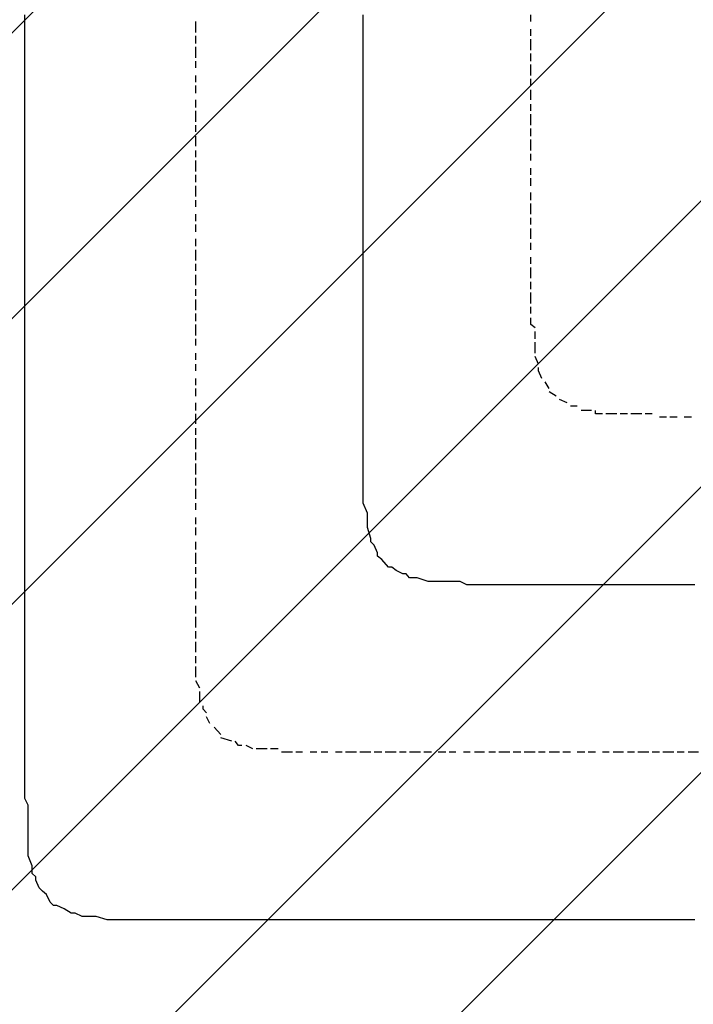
# Model space of a CAD drawing. Extents: x 997 to 109698, y 921 to 94021.
# Tile 584 of 656: x 25028 to 25828, y 50923 to 52093. Entities that reach past the tile are written whole.
import ezdxf

# ---------------------------------------------------------------- set-up
doc = ezdxf.new("R2010")
doc.units = 0
doc.header["$MEASUREMENT"] = 0
doc.layers.add('12', color=7, linetype='CONTINUOUS')
doc.layers.add('28', color=7, linetype='CONTINUOUS')

msp = doc.modelspace()

# ---------------------------------------------------------------- linework, layer by layer
at = {"layer": '12', "color": 5}
for p, q in [((25033.630503, 52090.563401), (25033.630503, 52098.563401)), ((25435.630503, 52090.563401), (25435.630503, 52098.563401)), ((25033.630503, 52077.563401), (25033.630503, 52090.563401)), ((25435.630503, 52077.563401), (25435.630503, 52090.563401)), ((25033.630503, 52069.563401), (25033.630503, 52077.563401)), ((25435.630503, 52069.563401), (25435.630503, 52077.563401)), ((25033.630503, 52060.563401), (25033.630503, 52069.563401)), ((25033.630503, 52047.563401), (25033.630503, 52060.563401)), ((25435.630503, 52060.563401), (25435.630503, 52069.563401)), ((25435.630503, 52047.563401), (25435.630503, 52060.563401)), ((25033.630503, 52039.563401), (25033.630503, 52047.563401)), ((25435.630503, 52039.563401), (25435.630503, 52047.563401)), ((25033.630503, 52026.563401), (25033.630503, 52039.563401)), ((25435.630503, 52026.563401), (25435.630503, 52039.563401)), ((25033.630503, 52018.563401), (25033.630503, 52026.563401)), ((25435.630503, 52018.563401), (25435.630503, 52026.563401)), ((25033.630503, 52009.563401), (25033.630503, 52018.563401)), ((25435.630503, 52009.563401), (25435.630503, 52018.563401)), ((25033.630503, 51997.563401), (25033.630503, 52009.563401)), ((25435.630503, 51997.563401), (25435.630503, 52009.563401)), ((25033.630503, 51988.563401), (25033.630503, 51997.563401)), ((25435.630503, 51988.563401), (25435.630503, 51997.563401)), ((25033.630503, 51980.563401), (25033.630503, 51988.563401)), ((25033.630503, 51967.563401), (25033.630503, 51980.563401)), ((25435.630503, 51980.563401), (25435.630503, 51988.563401)), ((25435.630503, 51967.563401), (25435.630503, 51980.563401)), ((25033.630503, 51959.563401), (25033.630503, 51967.563401)), ((25435.630503, 51959.563401), (25435.630503, 51967.563401)), ((25033.630503, 51950.563401), (25033.630503, 51959.563401)), ((25435.630503, 51950.563401), (25435.630503, 51959.563401)), ((25033.630503, 51937.563401), (25033.630503, 51950.563401)), ((25435.630503, 51937.563401), (25435.630503, 51950.563401)), ((25033.630503, 51929.563401), (25033.630503, 51937.563401)), ((25435.630503, 51929.563401), (25435.630503, 51937.563401)), ((25033.630503, 51916.563401), (25033.630503, 51929.563401)), ((25435.630503, 51916.563401), (25435.630503, 51929.563401)), ((25033.630503, 51908.563401), (25033.630503, 51916.563401)), ((25033.630503, 51899.563401), (25033.630503, 51908.563401)), ((25435.630503, 51908.563401), (25435.630503, 51916.563401)), ((25435.630503, 51899.563401), (25435.630503, 51908.563401)), ((25033.630503, 51887.563401), (25033.630503, 51899.563401)), ((25435.630503, 51887.563401), (25435.630503, 51899.563401)), ((25033.630503, 51878.563401), (25033.630503, 51887.563401)), ((25435.630503, 51878.563401), (25435.630503, 51887.563401)), ((25033.630503, 51870.563401), (25033.630503, 51878.563401)), ((25435.630503, 51870.563401), (25435.630503, 51878.563401)), ((25033.630503, 51857.563401), (25033.630503, 51870.563401)), ((25435.630503, 51857.563401), (25435.630503, 51870.563401)), ((25033.630503, 51849.563401), (25033.630503, 51857.563401)), ((25033.630503, 51840.563401), (25033.630503, 51849.563401)), ((25435.630503, 51849.563401), (25435.630503, 51857.563401)), ((25435.630503, 51840.563401), (25435.630503, 51849.563401)), ((25033.630503, 51827.563401), (25033.630503, 51840.563401)), ((25435.630503, 51827.563401), (25435.630503, 51840.563401)), ((25033.630503, 51819.563401), (25033.630503, 51827.563401)), ((25435.630503, 51819.563401), (25435.630503, 51827.563401)), ((25033.630503, 51806.563401), (25033.630503, 51819.563401)), ((25435.630503, 51806.563401), (25435.630503, 51819.563401)), ((25033.630503, 51798.563401), (25033.630503, 51806.563401)), ((25435.630503, 51798.563401), (25435.630503, 51806.563401)), ((25033.630503, 51789.563401), (25033.630503, 51798.563401)), ((25435.630503, 51789.563401), (25435.630503, 51798.563401)), ((25033.630503, 51777.563401), (25033.630503, 51789.563401)), ((25435.630503, 51777.563401), (25435.630503, 51789.563401)), ((25033.630503, 51768.563401), (25033.630503, 51777.563401)), ((25033.630503, 51760.563401), (25033.630503, 51768.563401)), ((25435.630503, 51768.563401), (25435.630503, 51777.563401)), ((25435.630503, 51760.563401), (25435.630503, 51768.563401)), ((25033.630503, 51747.563401), (25033.630503, 51760.563401)), ((25435.630503, 51747.563401), (25435.630503, 51760.563401)), ((25033.630503, 51738.563401), (25033.630503, 51747.563401)), ((25435.630503, 51738.563401), (25435.630503, 51747.563401)), ((25033.630503, 51730.563401), (25033.630503, 51738.563401)), ((25435.630503, 51730.563401), (25435.630503, 51738.563401)), ((25033.630503, 51717.563401), (25033.630503, 51730.563401)), ((25435.630503, 51717.563401), (25435.630503, 51730.563401)), ((25033.630503, 51709.563401), (25033.630503, 51717.563401)), ((25033.630503, 51700.563401), (25033.630503, 51709.563401)), ((25435.630503, 51709.563401), (25435.630503, 51717.563401)), ((25435.630503, 51696.563401), (25435.630503, 51709.563401)), ((25033.630503, 51688.563401), (25033.630503, 51700.563401)), ((25435.630503, 51688.563401), (25435.630503, 51696.563401)), ((25033.630503, 51679.563401), (25033.630503, 51688.563401)), ((25435.630503, 51679.563401), (25435.630503, 51688.563401)), ((25033.630503, 51666.563401), (25033.630503, 51679.563401)), ((25435.630503, 51666.563401), (25435.630503, 51679.563401)), ((25033.630503, 51658.563401), (25033.630503, 51666.563401)), ((25435.630503, 51658.563401), (25435.630503, 51666.563401)), ((25033.630503, 51650.563401), (25033.630503, 51658.563401)), ((25033.630503, 51637.563401), (25033.630503, 51650.563401)), ((25435.630503, 51650.563401), (25435.630503, 51658.563401)), ((25435.630503, 51637.563401), (25435.630503, 51650.563401)), ((25033.630503, 51628.563401), (25033.630503, 51637.563401)), ((25033.630503, 51620.563401), (25033.630503, 51628.563401)), ((25435.630503, 51628.563401), (25435.630503, 51637.563401)), ((25435.630503, 51624.563401), (25435.630503, 51628.563401)), ((25033.630503, 51607.563401), (25033.630503, 51620.563401)), ((25435.630503, 51616.563401), (25435.630503, 51624.563401)), ((25435.630503, 51607.563401), (25435.630503, 51616.563401)), ((25033.630503, 51599.563401), (25033.630503, 51607.563401)), ((25435.630503, 51599.563401), (25435.630503, 51607.563401)), ((25033.630503, 51590.563401), (25033.630503, 51599.563401)), ((25435.630503, 51586.563401), (25435.630503, 51599.563401)), ((25033.630503, 51578.563401), (25033.630503, 51590.563401)), ((25435.630503, 51578.563401), (25435.630503, 51586.563401)), ((25033.630503, 51569.563401), (25033.630503, 51578.563401)), ((25033.630503, 51556.563401), (25033.630503, 51569.563401)), ((25435.630503, 51569.563401), (25435.630503, 51578.563401)), ((25435.630503, 51556.563401), (25435.630503, 51569.563401)), ((25033.630503, 51548.563401), (25033.630503, 51556.563401)), ((25435.630503, 51548.563401), (25435.630503, 51556.563401)), ((25033.630503, 51539.563401), (25033.630503, 51548.563401)), ((25435.630503, 51535.563401), (25435.630503, 51548.563401)), ((25033.630503, 51527.563401), (25033.630503, 51539.563401)), ((25435.630503, 51527.563401), (25435.630503, 51535.563401)), ((25033.630503, 51518.563401), (25033.630503, 51527.563401)), ((25435.630503, 51518.563401), (25435.630503, 51527.563401)), ((25033.630503, 51510.563401), (25033.630503, 51518.563401)), ((25033.630503, 51497.563401), (25033.630503, 51510.563401)), ((25440.630503, 51506.563401), (25435.630503, 51518.563401)), ((25440.630503, 51497.563401), (25440.630503, 51506.563401)), ((25033.630503, 51489.563401), (25033.630503, 51497.563401)), ((25033.630503, 51480.563401), (25033.630503, 51489.563401)), ((25440.630503, 51489.563401), (25440.630503, 51497.563401)), ((25444.630503, 51476.563401), (25440.630503, 51489.563401)), ((25033.630503, 51468.563401), (25033.630503, 51480.563401)), ((25033.630503, 51459.563401), (25033.630503, 51468.563401)), ((25452.630503, 51459.563401), (25448.630503, 51468.563401)), ((25033.630503, 51446.563401), (25033.630503, 51459.563401)), ((25465.630503, 51442.563401), (25457.630503, 51451.563401)), ((25033.630503, 51438.563401), (25033.630503, 51446.563401)), ((25033.630503, 51429.563401), (25033.630503, 51438.563401)), ((25033.630503, 51417.563401), (25033.630503, 51429.563401)), ((25482.630503, 51434.563401), (25474.630503, 51438.563401)), ((25499.630503, 51429.563401), (25490.630503, 51429.563401)), ((25512.630503, 51425.563401), (25499.630503, 51429.563401)), ((25033.630503, 51408.563401), (25033.630503, 51417.563401)), ((25520.630503, 51425.563401), (25512.630503, 51425.563401)), ((25529.630503, 51425.563401), (25520.630503, 51425.563401)), ((25541.630503, 51425.563401), (25529.630503, 51425.563401)), ((25550.630503, 51425.563401), (25541.630503, 51425.563401)), ((25558.630503, 51421.563401), (25550.630503, 51425.563401)), ((25571.630503, 51421.563401), (25558.630503, 51421.563401)), ((25579.630503, 51421.563401), (25571.630503, 51421.563401)), ((25588.630503, 51421.563401), (25579.630503, 51421.563401)), ((25601.630503, 51421.563401), (25588.630503, 51421.563401)), ((25609.630503, 51421.563401), (25601.630503, 51421.563401)), ((25622.630503, 51421.563401), (25609.630503, 51421.563401)), ((25630.630503, 51421.563401), (25622.630503, 51421.563401)), ((25634.630503, 51421.563401), (25630.630503, 51421.563401)), ((25639.630503, 51421.563401), (25634.630503, 51421.563401)), ((25651.630503, 51421.563401), (25639.630503, 51421.563401)), ((25660.630503, 51421.563401), (25651.630503, 51421.563401)), ((25668.630503, 51421.563401), (25660.630503, 51421.563401)), ((25681.630503, 51421.563401), (25668.630503, 51421.563401)), ((25689.630503, 51421.563401), (25681.630503, 51421.563401)), ((25698.630503, 51421.563401), (25689.630503, 51421.563401)), ((25711.630503, 51421.563401), (25698.630503, 51421.563401)), ((25719.630503, 51421.563401), (25711.630503, 51421.563401)), ((25732.630503, 51421.563401), (25719.630503, 51421.563401)), ((25740.630503, 51421.563401), (25732.630503, 51421.563401)), ((25749.630503, 51421.563401), (25740.630503, 51421.563401)), ((25761.630503, 51421.563401), (25749.630503, 51421.563401)), ((25770.630503, 51421.563401), (25761.630503, 51421.563401)), ((25778.630503, 51421.563401), (25770.630503, 51421.563401)), ((25791.630503, 51421.563401), (25778.630503, 51421.563401)), ((25799.630503, 51421.563401), (25791.630503, 51421.563401)), ((25808.630503, 51421.563401), (25799.630503, 51421.563401)), ((25821.630503, 51421.563401), (25808.630503, 51421.563401)), ((25829.630503, 51421.563401), (25821.630503, 51421.563401)), ((25033.630503, 51400.563401), (25033.630503, 51408.563401)), ((25033.630503, 51387.563401), (25033.630503, 51400.563401)), ((25033.630503, 51379.563401), (25033.630503, 51387.563401)), ((25033.630503, 51370.563401), (25033.630503, 51379.563401)), ((25033.630503, 51357.563401), (25033.630503, 51370.563401)), ((25033.630503, 51349.563401), (25033.630503, 51357.563401)), ((25033.630503, 51336.563401), (25033.630503, 51349.563401)), ((25033.630503, 51328.563401), (25033.630503, 51336.563401)), ((25033.630503, 51319.563401), (25033.630503, 51328.563401)), ((25033.630503, 51307.563401), (25033.630503, 51319.563401)), ((25033.630503, 51298.563401), (25033.630503, 51307.563401)), ((25033.630503, 51290.563401), (25033.630503, 51298.563401)), ((25033.630503, 51277.563401), (25033.630503, 51290.563401)), ((25033.630503, 51269.563401), (25033.630503, 51277.563401)), ((25033.630503, 51260.563401), (25033.630503, 51269.563401)), ((25033.630503, 51247.563401), (25033.630503, 51260.563401)), ((25033.630503, 51239.563401), (25033.630503, 51247.563401)), ((25033.630503, 51226.563401), (25033.630503, 51239.563401)), ((25033.630503, 51222.563401), (25033.630503, 51226.563401)), ((25033.630503, 51218.563401), (25033.630503, 51222.563401)), ((25033.630503, 51209.563401), (25033.630503, 51218.563401)), ((25033.630503, 51197.563401), (25033.630503, 51209.563401)), ((25033.630503, 51188.563401), (25033.630503, 51197.563401)), ((25033.630503, 51175.563401), (25033.630503, 51188.563401)), ((25033.630503, 51167.563401), (25033.630503, 51175.563401)), ((25037.630503, 51159.563401), (25033.630503, 51167.563401)), ((25037.630503, 51146.563401), (25037.630503, 51159.563401)), ((25037.630503, 51137.563401), (25037.630503, 51146.563401)), ((25037.630503, 51129.563401), (25037.630503, 51137.563401)), ((25037.630503, 51116.563401), (25037.630503, 51129.563401)), ((25037.630503, 51108.563401), (25037.630503, 51116.563401)), ((25037.630503, 51099.563401), (25037.630503, 51108.563401)), ((25042.630503, 51087.563401), (25037.630503, 51099.563401)), ((25042.630503, 51078.563401), (25042.630503, 51087.563401)), ((25050.630503, 51061.563401), (25046.630503, 51070.563401)), ((25063.630503, 51044.563401), (25059.630503, 51053.563401)), ((25080.630503, 51036.563401), (25071.630503, 51040.563401)), ((25101.630503, 51027.563401), (25093.630503, 51031.563401)), ((25109.630503, 51027.563401), (25101.630503, 51027.563401)), ((25118.630503, 51027.563401), (25109.630503, 51027.563401)), ((25131.630503, 51023.563401), (25118.630503, 51027.563401)), ((25139.630503, 51023.563401), (25131.630503, 51023.563401)), ((25152.630503, 51023.563401), (25139.630503, 51023.563401)), ((25160.630503, 51023.563401), (25152.630503, 51023.563401)), ((25169.630503, 51023.563401), (25160.630503, 51023.563401)), ((25181.630503, 51023.563401), (25169.630503, 51023.563401)), ((25190.630503, 51023.563401), (25181.630503, 51023.563401)), ((25198.630503, 51023.563401), (25190.630503, 51023.563401)), ((25211.630503, 51023.563401), (25198.630503, 51023.563401)), ((25219.630503, 51023.563401), (25211.630503, 51023.563401)), ((25228.630503, 51023.563401), (25219.630503, 51023.563401)), ((25236.630503, 51023.563401), (25228.630503, 51023.563401)), ((25241.630503, 51023.563401), (25236.630503, 51023.563401)), ((25249.630503, 51023.563401), (25241.630503, 51023.563401)), ((25262.630503, 51023.563401), (25249.630503, 51023.563401)), ((25270.630503, 51023.563401), (25262.630503, 51023.563401)), ((25279.630503, 51023.563401), (25270.630503, 51023.563401)), ((25291.630503, 51023.563401), (25279.630503, 51023.563401)), ((25300.630503, 51023.563401), (25291.630503, 51023.563401)), ((25308.630503, 51023.563401), (25300.630503, 51023.563401)), ((25321.630503, 51023.563401), (25308.630503, 51023.563401)), ((25330.630503, 51023.563401), (25321.630503, 51023.563401)), ((25338.630503, 51023.563401), (25330.630503, 51023.563401)), ((25351.630503, 51023.563401), (25338.630503, 51023.563401)), ((25359.630503, 51023.563401), (25351.630503, 51023.563401)), ((25372.630503, 51023.563401), (25359.630503, 51023.563401)), ((25380.630503, 51023.563401), (25372.630503, 51023.563401)), ((25389.630503, 51023.563401), (25380.630503, 51023.563401)), ((25402.630503, 51023.563401), (25389.630503, 51023.563401)), ((25410.630503, 51023.563401), (25402.630503, 51023.563401)), ((25418.630503, 51023.563401), (25410.630503, 51023.563401)), ((25431.630503, 51023.563401), (25418.630503, 51023.563401)), ((25440.630503, 51023.563401), (25431.630503, 51023.563401)), ((25448.630503, 51023.563401), (25440.630503, 51023.563401)), ((25461.630503, 51023.563401), (25448.630503, 51023.563401)), ((25469.630503, 51023.563401), (25461.630503, 51023.563401)), ((25482.630503, 51023.563401), (25469.630503, 51023.563401)), ((25490.630503, 51023.563401), (25482.630503, 51023.563401)), ((25499.630503, 51023.563401), (25490.630503, 51023.563401)), ((25512.630503, 51023.563401), (25499.630503, 51023.563401)), ((25520.630503, 51023.563401), (25512.630503, 51023.563401)), ((25529.630503, 51023.563401), (25520.630503, 51023.563401)), ((25541.630503, 51023.563401), (25529.630503, 51023.563401)), ((25550.630503, 51023.563401), (25541.630503, 51023.563401)), ((25558.630503, 51023.563401), (25550.630503, 51023.563401)), ((25571.630503, 51023.563401), (25558.630503, 51023.563401)), ((25579.630503, 51023.563401), (25571.630503, 51023.563401)), ((25592.630503, 51023.563401), (25579.630503, 51023.563401)), ((25601.630503, 51023.563401), (25592.630503, 51023.563401)), ((25609.630503, 51023.563401), (25601.630503, 51023.563401)), ((25622.630503, 51023.563401), (25609.630503, 51023.563401)), ((25630.630503, 51023.563401), (25622.630503, 51023.563401)), ((25639.630503, 51023.563401), (25630.630503, 51023.563401)), ((25651.630503, 51023.563401), (25639.630503, 51023.563401)), ((25660.630503, 51023.563401), (25651.630503, 51023.563401)), ((25668.630503, 51023.563401), (25660.630503, 51023.563401)), ((25681.630503, 51023.563401), (25668.630503, 51023.563401)), ((25689.630503, 51023.563401), (25681.630503, 51023.563401)), ((25698.630503, 51023.563401), (25689.630503, 51023.563401)), ((25711.630503, 51023.563401), (25698.630503, 51023.563401)), ((25719.630503, 51023.563401), (25711.630503, 51023.563401)), ((25732.630503, 51023.563401), (25719.630503, 51023.563401)), ((25740.630503, 51023.563401), (25732.630503, 51023.563401)), ((25749.630503, 51023.563401), (25740.630503, 51023.563401)), ((25761.630503, 51023.563401), (25749.630503, 51023.563401)), ((25770.630503, 51023.563401), (25761.630503, 51023.563401)), ((25778.630503, 51023.563401), (25770.630503, 51023.563401)), ((25791.630503, 51023.563401), (25778.630503, 51023.563401)), ((25799.630503, 51023.563401), (25791.630503, 51023.563401)), ((25808.630503, 51023.563401), (25799.630503, 51023.563401)), ((25821.630503, 51023.563401), (25808.630503, 51023.563401)), ((25829.630503, 51023.563401), (25821.630503, 51023.563401))]:
    msp.add_line(p, q, dxfattribs=at)
at = {"layer": '12', "color": 1}
for p, q in [((25634.630503, 52090.563401), (25634.630503, 52098.563401)), ((25236.630503, 52077.563401), (25236.630503, 52090.563401)), ((25236.630503, 52064.563401), (25236.630503, 52073.563401)), ((25634.630503, 52073.563401), (25634.630503, 52081.563401)), ((25236.630503, 52047.563401), (25236.630503, 52060.563401)), ((25634.630503, 52056.563401), (25634.630503, 52069.563401)), ((25634.630503, 52043.563401), (25634.630503, 52052.563401)), ((25236.630503, 52035.563401), (25236.630503, 52043.563401)), ((25634.630503, 52026.563401), (25634.630503, 52039.563401)), ((25236.630503, 52018.563401), (25236.630503, 52026.563401)), ((25236.630503, 52005.563401), (25236.630503, 52014.563401)), ((25634.630503, 52014.563401), (25634.630503, 52022.563401)), ((25634.630503, 51997.563401), (25634.630503, 52009.563401)), ((25236.630503, 51988.563401), (25236.630503, 51997.563401)), ((25634.630503, 51984.563401), (25634.630503, 51992.563401)), ((25236.630503, 51971.563401), (25236.630503, 51984.563401)), ((25634.630503, 51967.563401), (25634.630503, 51980.563401)), ((25236.630503, 51959.563401), (25236.630503, 51967.563401)), ((25236.630503, 51942.563401), (25236.630503, 51954.563401)), ((25634.630503, 51954.563401), (25634.630503, 51963.563401)), ((25634.630503, 51937.563401), (25634.630503, 51950.563401)), ((25236.630503, 51929.563401), (25236.630503, 51937.563401)), ((25634.630503, 51925.563401), (25634.630503, 51933.563401)), ((25236.630503, 51912.563401), (25236.630503, 51925.563401)), ((25236.630503, 51899.563401), (25236.630503, 51908.563401)), ((25634.630503, 51908.563401), (25634.630503, 51916.563401)), ((25236.630503, 51882.563401), (25236.630503, 51895.563401)), ((25634.630503, 51895.563401), (25634.630503, 51904.563401)), ((25634.630503, 51878.563401), (25634.630503, 51887.563401)), ((25236.630503, 51870.563401), (25236.630503, 51878.563401)), ((25634.630503, 51861.563401), (25634.630503, 51874.563401)), ((25236.630503, 51853.563401), (25236.630503, 51861.563401)), ((25236.630503, 51840.563401), (25236.630503, 51849.563401)), ((25634.630503, 51849.563401), (25634.630503, 51857.563401)), ((25634.630503, 51832.563401), (25634.630503, 51844.563401)), ((25236.630503, 51823.563401), (25236.630503, 51832.563401)), ((25634.630503, 51823.563401), (25634.630503, 51827.563401)), ((25236.630503, 51806.563401), (25236.630503, 51819.563401)), ((25634.630503, 51819.563401), (25634.630503, 51823.563401)), ((25236.630503, 51794.563401), (25236.630503, 51802.563401)), ((25634.630503, 51802.563401), (25634.630503, 51810.563401)), ((25634.630503, 51785.563401), (25634.630503, 51798.563401)), ((25236.630503, 51777.563401), (25236.630503, 51789.563401)), ((25634.630503, 51772.563401), (25634.630503, 51781.563401)), ((25236.630503, 51764.563401), (25236.630503, 51772.563401)), ((25634.630503, 51755.563401), (25634.630503, 51768.563401)), ((25236.630503, 51747.563401), (25236.630503, 51760.563401)), ((25236.630503, 51734.563401), (25236.630503, 51743.563401)), ((25634.630503, 51743.563401), (25634.630503, 51751.563401)), ((25236.630503, 51717.563401), (25236.630503, 51730.563401)), ((25639.630503, 51713.563401), (25639.630503, 51722.563401)), ((25236.630503, 51705.563401), (25236.630503, 51713.563401)), ((25639.630503, 51696.563401), (25639.630503, 51709.563401)), ((25236.630503, 51688.563401), (25236.630503, 51696.563401)), ((25643.630503, 51683.563401), (25639.630503, 51692.563401)), ((25236.630503, 51675.563401), (25236.630503, 51683.563401)), ((25236.630503, 51658.563401), (25236.630503, 51666.563401)), ((25656.630503, 51654.563401), (25651.630503, 51662.563401)), ((25236.630503, 51645.563401), (25236.630503, 51654.563401)), ((25664.630503, 51645.563401), (25656.630503, 51650.563401)), ((25677.630503, 51637.563401), (25668.630503, 51641.563401)), ((25236.630503, 51628.563401), (25236.630503, 51637.563401)), ((25689.630503, 51633.563401), (25681.630503, 51633.563401)), ((25706.630503, 51628.563401), (25694.630503, 51628.563401)), ((25236.630503, 51612.563401), (25236.630503, 51624.563401)), ((25736.630503, 51624.563401), (25723.630503, 51624.563401)), ((25749.630503, 51624.563401), (25740.630503, 51624.563401)), ((25766.630503, 51624.563401), (25753.630503, 51624.563401)), ((25778.630503, 51624.563401), (25770.630503, 51624.563401)), ((25795.630503, 51620.563401), (25787.630503, 51620.563401)), ((25808.630503, 51620.563401), (25799.630503, 51620.563401)), ((25825.630503, 51620.563401), (25816.630503, 51620.563401)), ((25236.630503, 51599.563401), (25236.630503, 51607.563401)), ((25236.630503, 51582.563401), (25236.630503, 51595.563401)), ((25236.630503, 51569.563401), (25236.630503, 51578.563401)), ((25236.630503, 51552.563401), (25236.630503, 51565.563401)), ((25236.630503, 51539.563401), (25236.630503, 51548.563401)), ((25236.630503, 51523.563401), (25236.630503, 51535.563401)), ((25236.630503, 51510.563401), (25236.630503, 51518.563401)), ((25236.630503, 51493.563401), (25236.630503, 51501.563401)), ((25236.630503, 51480.563401), (25236.630503, 51489.563401)), ((25236.630503, 51463.563401), (25236.630503, 51472.563401)), ((25236.630503, 51446.563401), (25236.630503, 51459.563401)), ((25236.630503, 51434.563401), (25236.630503, 51442.563401)), ((25236.630503, 51421.563401), (25236.630503, 51429.563401)), ((25236.630503, 51417.563401), (25236.630503, 51421.563401)), ((25236.630503, 51404.563401), (25236.630503, 51413.563401)), ((25236.630503, 51387.563401), (25236.630503, 51396.563401)), ((25236.630503, 51370.563401), (25236.630503, 51383.563401)), ((25236.630503, 51357.563401), (25236.630503, 51366.563401)), ((25236.630503, 51341.563401), (25236.630503, 51353.563401)), ((25236.630503, 51328.563401), (25236.630503, 51336.563401)), ((25236.630503, 51311.563401), (25236.630503, 51324.563401)), ((25241.630503, 51298.563401), (25236.630503, 51307.563401)), ((25241.630503, 51281.563401), (25241.630503, 51294.563401)), ((25253.630503, 51256.563401), (25249.630503, 51264.563401)), ((25266.630503, 51243.563401), (25258.630503, 51252.563401)), ((25279.630503, 51235.563401), (25266.630503, 51239.563401)), ((25304.630503, 51226.563401), (25296.630503, 51230.563401)), ((25321.630503, 51226.563401), (25308.630503, 51226.563401)), ((25334.630503, 51226.563401), (25325.630503, 51226.563401)), ((25351.630503, 51222.563401), (25338.630503, 51222.563401)), ((25363.630503, 51222.563401), (25355.630503, 51222.563401)), ((25380.630503, 51222.563401), (25372.630503, 51222.563401)), ((25393.630503, 51222.563401), (25385.630503, 51222.563401)), ((25410.630503, 51222.563401), (25402.630503, 51222.563401)), ((25427.630503, 51222.563401), (25414.630503, 51222.563401)), ((25435.630503, 51222.563401), (25431.630503, 51222.563401)), ((25444.630503, 51222.563401), (25435.630503, 51222.563401)), ((25457.630503, 51222.563401), (25448.630503, 51222.563401)), ((25474.630503, 51222.563401), (25461.630503, 51222.563401)), ((25486.630503, 51222.563401), (25478.630503, 51222.563401)), ((25503.630503, 51222.563401), (25490.630503, 51222.563401)), ((25516.630503, 51222.563401), (25507.630503, 51222.563401)), ((25533.630503, 51222.563401), (25524.630503, 51222.563401)), ((25545.630503, 51222.563401), (25537.630503, 51222.563401)), ((25562.630503, 51222.563401), (25554.630503, 51222.563401)), ((25579.630503, 51222.563401), (25567.630503, 51222.563401)), ((25592.630503, 51222.563401), (25584.630503, 51222.563401)), ((25609.630503, 51222.563401), (25596.630503, 51222.563401)), ((25622.630503, 51222.563401), (25613.630503, 51222.563401)), ((25639.630503, 51222.563401), (25626.630503, 51222.563401)), ((25651.630503, 51222.563401), (25643.630503, 51222.563401)), ((25668.630503, 51222.563401), (25656.630503, 51222.563401)), ((25681.630503, 51222.563401), (25672.630503, 51222.563401)), ((25698.630503, 51222.563401), (25689.630503, 51222.563401)), ((25711.630503, 51222.563401), (25702.630503, 51222.563401)), ((25727.630503, 51222.563401), (25719.630503, 51222.563401)), ((25744.630503, 51222.563401), (25732.630503, 51222.563401)), ((25757.630503, 51222.563401), (25749.630503, 51222.563401)), ((25774.630503, 51222.563401), (25761.630503, 51222.563401)), ((25787.630503, 51222.563401), (25778.630503, 51222.563401)), ((25804.630503, 51222.563401), (25791.630503, 51222.563401)), ((25816.630503, 51222.563401), (25808.630503, 51222.563401)), ((25833.630503, 51222.563401), (25821.630503, 51222.563401))]:
    msp.add_line(p, q, dxfattribs=at)
for points in [[(25639.630503, 51726.563401), (25634.630503, 51730.563401), (25634.630503, 51738.563401)], [(25647.630503, 51666.563401), (25643.630503, 51675.563401), (25643.630503, 51679.563401)], [(25719.630503, 51624.563401), (25711.630503, 51624.563401), (25711.630503, 51628.563401)], [(25249.630503, 51269.563401), (25245.630503, 51273.563401), (25245.630503, 51277.563401)], [(25291.630503, 51230.563401), (25287.630503, 51230.563401), (25283.630503, 51235.563401)]]:
    msp.add_lwpolyline(points, dxfattribs=at)
at = {"layer": '12', "color": 5}
for points in [[(25448.630503, 51468.563401), (25444.630503, 51472.563401), (25444.630503, 51476.563401)], [(25457.630503, 51451.563401), (25452.630503, 51455.563401), (25452.630503, 51459.563401)], [(25474.630503, 51438.563401), (25469.630503, 51442.563401), (25465.630503, 51442.563401)], [(25490.630503, 51429.563401), (25486.630503, 51434.563401), (25482.630503, 51434.563401)], [(25046.630503, 51070.563401), (25046.630503, 51074.563401), (25042.630503, 51078.563401)], [(25059.630503, 51053.563401), (25054.630503, 51057.563401), (25050.630503, 51061.563401)], [(25071.630503, 51040.563401), (25067.630503, 51040.563401), (25063.630503, 51044.563401)], [(25093.630503, 51031.563401), (25088.630503, 51031.563401), (25080.630503, 51036.563401)]]:
    msp.add_lwpolyline(points, dxfattribs=at)
at = {"layer": '28', "color": 2}
for p, q in [((14872.636205, 41931.498655), (31627.092788, 58685.955237)), ((14872.636205, 41592.0874), (31966.504043, 58685.955237)), ((14872.636205, 41252.676145), (32305.915298, 58685.955237)), ((14872.636205, 40913.26489), (32645.326553, 58685.955237)), ((14872.636205, 40573.853635), (32984.737808, 58685.955237)), ((14872.636205, 40234.44238), (33324.149063, 58685.955237))]:
    msp.add_line(p, q, dxfattribs=at)

doc.saveas('drawing.dxf')
